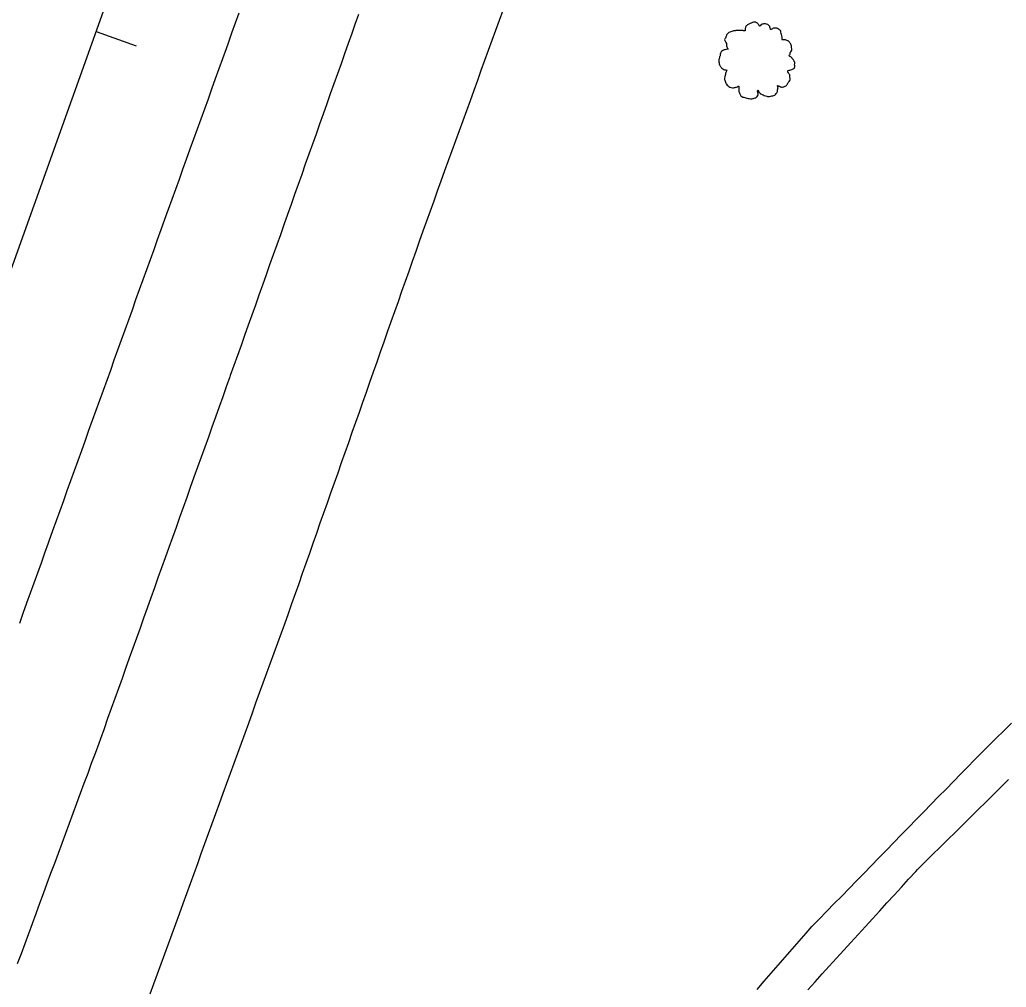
# Model space of a CAD drawing. Extents: x 1901471 to 1963503, y 756461 to 799997.
# Drawn here: x 1940640.1 to 1940732.5, y 779568 to 779658.6 of the extents above; entities that cross this region are included whole.
import ezdxf

# ---------------------------------------------------------------- set-up
doc = ezdxf.new("R2010")
doc.units = 0
for name, color, linetype in [('RD_EX_H2O', 7, 'Continuous'), ('RD_EX_Road', 7, 'Continuous'), ('RD_EX_VEG', 7, 'Continuous'), ('RD_HC_Cl', 7, 'Continuous'), ('RD_HC_Data_Tic', 7, 'Continuous')]:
    doc.layers.add(name, color=color, linetype=linetype)

# ---------------------------------------------------------------- blocks, each defined once
blk = doc.blocks.new('T2')
at = {"layer": 'RD_EX_VEG'}
for points in [[(0.05, 7.21), (-0.25, 7.24), (-0.57, 7.14), (-0.82, 7.04), (-1.05, 6.96), (-1.27, 6.86), (-1.57, 6.69), (-1.8, 6.49), (-1.92, 6.24), (-1.97, 6.01), (-2.02, 5.74), (-2.02, 5.56), (-2.15, 5.54), (-2.3, 5.56), (-2.55, 5.64), (-2.8, 5.64), (-3.05, 5.64), (-3.4, 5.61), (-3.75, 5.61), (-4.02, 5.56), (-4.35, 5.51), (-4.72, 5.39), (-5.07, 5.26), (-5.37, 5.01), (-5.62, 4.54), (-5.75, 4.19), (-5.9, 3.94), (-5.75, 3.49), (-5.57, 3.14), (-5.55, 2.94), (-5.47, 2.52), (-5.37, 2.29), (-5.25, 2.09), (-5.32, 2.07), (-5.7, 2.02), (-6, 1.92), (-6.42, 1.69), (-6.64, 1.47), (-6.74, 1.14), (-6.77, 0.79), (-6.87, 0.59), (-6.94, 0.32), (-6.97, 0.24), (-7.02, -0.08), (-6.92, -0.53), (-6.89, -0.88), (-6.77, -1.11), (-6.62, -1.28), (-6.44, -1.53), (-6.05, -1.76), (-5.72, -1.86), (-5.52, -1.88), (-5.7, -2.38), (-5.75, -2.73), (-5.87, -3.13), (-5.87, -3.21), (-5.92, -3.68), (-5.77, -4.01), (-5.7, -4.38), (-5.52, -4.61), (-5.25, -4.91), (-4.92, -5.13), (-4.42, -5.26), (-4.02, -5.23), (-3.45, -5.06), (-3.2, -4.98), (-3.22, -5.16), (-3.2, -5.53), (-3.2, -5.96), (-3.05, -6.28), (-2.95, -6.56), (-2.8, -6.81), (-2.47, -7.03), (-2.07, -7.11), (-1.65, -7.26), (-1.2, -7.33), (-0.7, -7.36), (-0.1, -7.21), (0.18, -7.08), (0.28, -6.91), (0.48, -6.53), (0.43, -6.31), (0.45, -5.71), (0.55, -5.88), (0.73, -6.23), (1.23, -6.53), (1.63, -6.71), (2.1, -6.86), (2.4, -6.93), (2.88, -6.86), (3.25, -6.78), (3.63, -6.66), (3.93, -6.38), (4.1, -6.11), (4.15, -5.83), (4.23, -5.46), (4.28, -5.28)], [(4.28, -5.28), (4.2, -5.11), (4.15, -4.86), (4.23, -4.88), (4.4, -4.93), (4.68, -5.06), (4.9, -5.13), (5.23, -5.11), (5.5, -5.01), (5.95, -4.73), (6.22, -4.26), (6.5, -3.86), (6.57, -3.53), (6.52, -3.31), (6.5, -2.81), (6.3, -2.56), (6.25, -2.43), (6.15, -2.03), (6.22, -1.98), (6.5, -1.93), (6.87, -1.81), (7.15, -1.68), (7.37, -1.51), (7.45, -1.28), (7.42, -0.88), (7.47, -0.48), (7.4, -0.33), (7.3, -0.18), (7.22, 0.02), (7.07, 0.17), (6.97, 0.32), (6.87, 0.42), (6.75, 0.57), (6.57, 0.69), (6.42, 0.74), (6.37, 0.89), (6.52, 1.09), (6.57, 1.19), (6.6, 1.42), (6.82, 1.77), (6.87, 2.17), (6.82, 2.59), (6.77, 2.87), (6.62, 3.14), (6.42, 3.39), (6.3, 3.56), (6.12, 3.69), (5.8, 3.81), (5.55, 3.86), (5.2, 3.86), (5, 3.91), (5.03, 3.96), (5.03, 4.11), (5.03, 4.39), (4.95, 4.84), (4.8, 5.34), (4.8, 5.36), (4.7, 5.61), (4.48, 5.81), (4.3, 5.91), (4.1, 6.04), (3.85, 6.06), (3.55, 6.06), (3.28, 6.01), (3.08, 5.91), (2.9, 5.79), (2.83, 5.94), (2.73, 6.24), (2.68, 6.39), (2.53, 6.56), (2.3, 6.76), (1.85, 6.89), (1.23, 6.81), (0.93, 6.61), (0.78, 6.44), (0.73, 6.56), (0.53, 6.76), (0.43, 6.94), (0.25, 7.06), (0.1, 7.16), (0, 7.21)]]:
    blk.add_spline(points, degree=3, dxfattribs=at)

msp = doc.modelspace()

# ---------------------------------------------------------------- linework, layer by layer
at = {"layer": 'RD_EX_H2O'}
msp.add_lwpolyline([(1940652.35, 779567.4), (1940652.69, 779568.34), (1940653.03, 779569.27), (1940653.38, 779570.21), (1940653.72, 779571.15), (1940654.06, 779572.09), (1940654.4, 779573.03), (1940654.74, 779573.97), (1940655.08, 779574.91), (1940655.42, 779575.85), (1940655.77, 779576.79), (1940656.11, 779577.73), (1940656.45, 779578.67), (1940656.79, 779579.61), (1940657.13, 779580.55), (1940657.47, 779581.49), (1940657.81, 779582.43), (1940658.16, 779583.36), (1940658.5, 779584.3), (1940658.84, 779585.24), (1940659.18, 779586.18), (1940659.52, 779587.12), (1940659.86, 779588.06), (1940660.2, 779589), (1940660.55, 779589.94), (1940660.89, 779590.88), (1940661.23, 779591.82), (1940661.57, 779592.76), (1940661.91, 779593.7), (1940662.25, 779594.64), (1940662.59, 779595.58), (1940662.93, 779596.52), (1940663.28, 779597.45), (1940663.62, 779598.39), (1940663.96, 779599.33), (1940664.3, 779600.27), (1940664.64, 779601.21), (1940664.95, 779602.06), (1940665.28, 779603.01), (1940665.62, 779603.95), (1940665.95, 779604.89), (1940666.28, 779605.83), (1940666.61, 779606.78), (1940666.94, 779607.72), (1940667.28, 779608.66), (1940667.61, 779609.6), (1940667.94, 779610.55), (1940668.27, 779611.49), (1940668.6, 779612.43), (1940668.94, 779613.38), (1940669.27, 779614.32), (1940669.6, 779615.26), (1940669.93, 779616.2), (1940670.27, 779617.15), (1940670.6, 779618.09), (1940670.93, 779619.03), (1940671.26, 779619.98), (1940671.59, 779620.92), (1940671.93, 779621.86), (1940672.26, 779622.8), (1940672.59, 779623.75), (1940672.92, 779624.69), (1940672.92, 779624.69), (1940673.26, 779625.63), (1940673.59, 779626.58), (1940673.92, 779627.52), (1940674.25, 779628.46), (1940674.58, 779629.4), (1940674.92, 779630.35), (1940675.25, 779631.29), (1940675.58, 779632.23), (1940675.91, 779633.18), (1940676.24, 779634.12), (1940676.58, 779635.06), (1940676.91, 779636), (1940677.24, 779636.95), (1940677.57, 779637.89), (1940677.91, 779638.83), (1940678.24, 779639.78), (1940678.58, 779640.72), (1940678.92, 779641.66), (1940679.26, 779642.6), (1940679.6, 779643.54), (1940679.94, 779644.48), (1940680.28, 779645.42), (1940680.63, 779646.36), (1940680.97, 779647.3), (1940681.31, 779648.24), (1940681.65, 779649.18), (1940681.99, 779650.12), (1940682.33, 779651.06), (1940682.67, 779652), (1940683.01, 779652.94), (1940683.35, 779653.88), (1940683.69, 779654.82), (1940684.03, 779655.76), (1940684.37, 779656.7), (1940684.72, 779657.64), (1940685.06, 779658.58), (1940685.4, 779659.51)], dxfattribs=at)
at = {"layer": 'RD_EX_Road'}
for points in [[(1940671.86, 779659.09), (1940671.52, 779658.15), (1940671.22, 779657.31), (1940670.89, 779656.37), (1940670.55, 779655.43), (1940670.22, 779654.49), (1940669.88, 779653.55), (1940669.55, 779652.6), (1940669.21, 779651.66), (1940668.88, 779650.72), (1940668.55, 779649.78), (1940668.21, 779648.84), (1940667.88, 779647.89), (1940667.54, 779646.95), (1940667.21, 779646.01), (1940666.87, 779645.07), (1940666.54, 779644.13), (1940666.2, 779643.18), (1940665.87, 779642.24), (1940665.53, 779641.3), (1940665.2, 779640.36), (1940664.86, 779639.42), (1940664.53, 779638.47), (1940664.19, 779637.53), (1940663.86, 779636.59), (1940663.52, 779635.65), (1940663.19, 779634.71), (1940662.85, 779633.76), (1940662.52, 779632.82), (1940662.19, 779631.88), (1940661.85, 779630.94), (1940661.52, 779630), (1940661.18, 779629.05), (1940660.85, 779628.11), (1940660.51, 779627.17), (1940660.18, 779626.23), (1940659.84, 779625.29), (1940659.8, 779625.18), (1940659.47, 779624.24), (1940659.13, 779623.3), (1940658.79, 779622.35), (1940658.46, 779621.41), (1940658.12, 779620.47), (1940657.79, 779619.53), (1940657.45, 779618.59), (1940657.11, 779617.65), (1940656.78, 779616.71), (1940656.44, 779615.77), (1940656.1, 779614.82), (1940655.77, 779613.88), (1940655.43, 779612.94), (1940655.09, 779612), (1940654.76, 779611.06), (1940654.42, 779610.12), (1940654.42, 779610.12), (1940654.08, 779609.18), (1940653.75, 779608.24), (1940653.41, 779607.29), (1940653.07, 779606.35), (1940652.74, 779605.41), (1940652.4, 779604.47), (1940652.06, 779603.53), (1940651.73, 779602.59), (1940651.39, 779601.65), (1940651.05, 779600.71), (1940650.72, 779599.76), (1940650.38, 779598.82), (1940650.04, 779597.88), (1940649.71, 779596.94), (1940649.37, 779596), (1940649.03, 779595.06), (1940648.7, 779594.12), (1940648.36, 779593.17), (1940648.02, 779592.23), (1940647.69, 779591.29), (1940647.53, 779590.85), (1940647.18, 779589.91), (1940646.83, 779588.97), (1940646.49, 779588.03), (1940646.14, 779587.1), (1940645.79, 779586.16), (1940645.45, 779585.22), (1940645.1, 779584.28), (1940644.75, 779583.35), (1940644.41, 779582.41), (1940644.06, 779581.47), (1940643.71, 779580.53), (1940643.37, 779579.6), (1940643.02, 779578.66), (1940642.67, 779577.72), (1940642.33, 779576.78), (1940641.98, 779575.85), (1940641.63, 779574.91), (1940641.29, 779573.97), (1940640.94, 779573.03), (1940640.59, 779572.1), (1940640.25, 779571.16), (1940639.9, 779570.22)], [(1940660.65, 779659.23), (1940660.31, 779658.29), (1940659.97, 779657.35), (1940659.64, 779656.41), (1940659.45, 779655.88), (1940659.11, 779654.94), (1940658.77, 779654), (1940658.43, 779653.06), (1940658.09, 779652.12), (1940657.76, 779651.18), (1940657.42, 779650.24), (1940657.08, 779649.3), (1940656.74, 779648.36), (1940656.4, 779647.42), (1940656.06, 779646.48), (1940655.72, 779645.53), (1940655.38, 779644.59), (1940655.05, 779643.65), (1940654.71, 779642.71), (1940654.37, 779641.77), (1940654.03, 779640.83), (1940653.69, 779639.89), (1940653.35, 779638.95), (1940653.01, 779638.01), (1940652.68, 779637.07), (1940652.34, 779636.13), (1940652, 779635.19), (1940651.66, 779634.25), (1940651.32, 779633.31), (1940650.98, 779632.37), (1940650.64, 779631.43), (1940650.3, 779630.49), (1940649.97, 779629.55), (1940649.63, 779628.61), (1940649.29, 779627.67), (1940648.95, 779626.73), (1940648.61, 779625.78), (1940648.27, 779624.84), (1940647.93, 779623.9), (1940647.6, 779622.96), (1940647.26, 779622.02), (1940646.92, 779621.08), (1940646.58, 779620.14), (1940646.24, 779619.2), (1940645.9, 779618.26), (1940645.56, 779617.32), (1940645.22, 779616.38), (1940644.89, 779615.44), (1940644.55, 779614.5), (1940644.55, 779614.5), (1940644.21, 779613.56), (1940643.87, 779612.62), (1940643.53, 779611.68), (1940643.19, 779610.74), (1940642.85, 779609.8), (1940642.79, 779609.61), (1940642.45, 779608.67), (1940642.12, 779607.73), (1940641.78, 779606.79), (1940641.44, 779605.85), (1940641.11, 779604.91), (1940640.77, 779603.97), (1940640.43, 779603.02), (1940640.1, 779602.08)], [(1940709.17, 779567.82), (1940709.83, 779568.58), (1940710.49, 779569.33), (1940711.14, 779570.08), (1940711.8, 779570.83), (1940712.46, 779571.59), (1940713.12, 779572.34), (1940713.77, 779573.09), (1940714.3, 779573.7), (1940715, 779574.41), (1940715.7, 779575.13), (1940716.4, 779575.85), (1940717.1, 779576.56), (1940717.8, 779577.28), (1940718.49, 779577.99), (1940719.19, 779578.71), (1940719.89, 779579.43), (1940720.59, 779580.14), (1940721.29, 779580.86), (1940721.98, 779581.57), (1940722.68, 779582.29), (1940723.38, 779583), (1940723.38, 779583), (1940724.08, 779583.72), (1940724.78, 779584.44), (1940725.48, 779585.15), (1940726.17, 779585.87), (1940726.87, 779586.58), (1940727.57, 779587.3), (1940728.27, 779588.01), (1940728.97, 779588.73), (1940729.45, 779589.22), (1940730.16, 779589.93), (1940730.86, 779590.63), (1940731.57, 779591.34), (1940732.28, 779592.04), (1940732.99, 779592.75)], [(1940713.92, 779567.79), (1940714.6, 779568.53), (1940715.27, 779569.27), (1940715.94, 779570.01), (1940716.62, 779570.75), (1940717.29, 779571.48), (1940717.97, 779572.22), (1940718.64, 779572.96), (1940719.32, 779573.7), (1940719.99, 779574.44), (1940720.66, 779575.18), (1940721.34, 779575.91), (1940722.01, 779576.65), (1940722.69, 779577.39), (1940723.36, 779578.13), (1940724.04, 779578.87), (1940724.19, 779579.04), (1940724.9, 779579.74), (1940725.61, 779580.44), (1940726.33, 779581.15), (1940727.04, 779581.85), (1940727.75, 779582.55), (1940728.46, 779583.25), (1940729.17, 779583.96), (1940729.88, 779584.66), (1940730.59, 779585.36), (1940731.3, 779586.07), (1940732.01, 779586.77), (1940732.73, 779587.47)]]:
    msp.add_lwpolyline(points, dxfattribs=at)
at = {"layer": 'RD_HC_Cl'}
msp.add_line((1941934.096, 783249.335), (1940101.04, 778132.845), dxfattribs=at)
at = {"layer": 'RD_HC_Data_Tic'}
msp.add_line((1940647.274, 779657.513), (1940651.04, 779656.164), dxfattribs=at)

# ---------------------------------------------------------------- block references
at = {"layer": 'RD_EX_VEG', "xscale": 0.4921259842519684, "yscale": 0.4921259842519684}
msp.add_blockref('T2', (1940709.04, 779654.83), dxfattribs=at)

doc.saveas('drawing.dxf')
